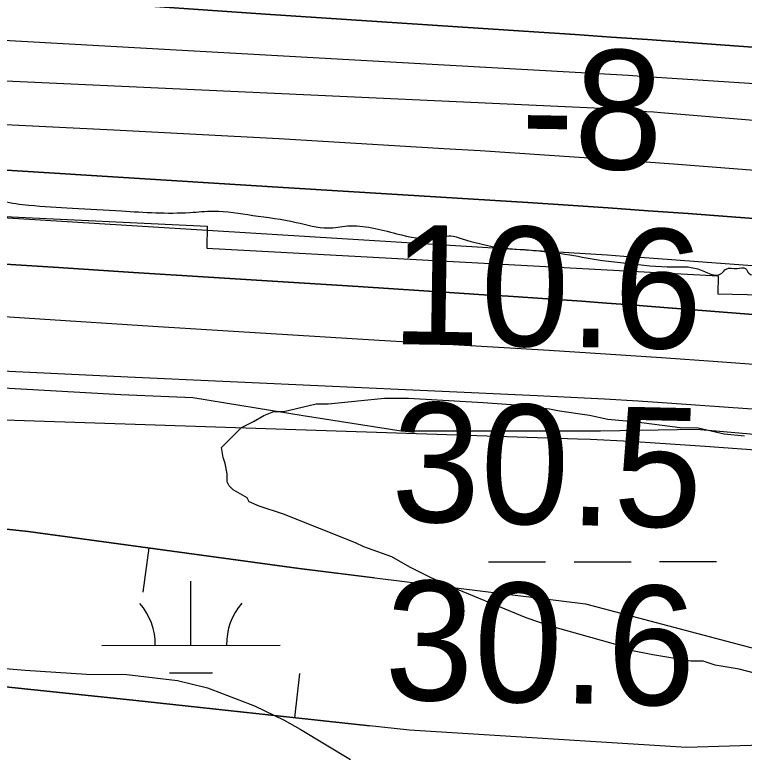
# Model space of a CAD drawing. Extents: x 3329297 to 3367176, y 649250 to 674653.
# Drawn here: x 3333821.6 to 3334231, y 658405.3 to 658819.1 of the extents above; entities that cross this region are included whole.
import ezdxf

# ---------------------------------------------------------------- set-up
doc = ezdxf.new("R2010")
doc.units = 0
for name, color, linetype in [('V-BORW-LINE', 7, 'Continuous'), ('V-RIVR-EDGE', 7, 'Continuous'), ('V-RIVR-RANG', 7, 'Continuous'), ('V-RRAP-RVMT', 7, 'Continuous'), ('V-SITE-VEGE', 7, 'Continuous'), ('V-TOPO-DPTH', 7, 'Continuous'), ('V-TOPO-MAJR', 7, 'Continuous'), ('V-TOPO-MINR', 7, 'Continuous'), ('V-TOPO-WATR', 7, 'Continuous'), ('V-WETL-SWMP', 7, 'Continuous')]:
    doc.layers.add(name, color=color, linetype=linetype)

msp = doc.modelspace()

# ---------------------------------------------------------------- linework, layer by layer
at = {"layer": 'V-BORW-LINE'}
for p, q in [((3333896.9, 658519.95), (3333893.51, 658495.18)), ((3333978.87, 658424.69), (3333981.56, 658449.55))]:
    msp.add_line(p, q, dxfattribs=at)
for points in [[(3333424.22, 658565.45), (3333516.37, 658560.54), (3333648.68, 658548.56), (3333829.18, 658529.22), (3333981.3, 658508.4), (3334141.97, 658488.53), (3334253.66, 658459.15), (3334346.54, 658418.45), (3334307.29, 658411.38), (3334198.56, 658408.07), (3334043.12, 658417.74), (3333887.79, 658434.55), (3333725.21, 658451.68), (3333562.88, 658470.94), (3333454.08, 658476.66), (3333424.35, 658478.5)], [(3334023.12, 658503.23), (3333981.3, 658508.4), (3333829.18, 658529.22), (3333648.68, 658548.56), (3333516.37, 658560.54), (3333424.22, 658565.45)], [(3333424.35, 658478.5), (3333454.08, 658476.66), (3333562.88, 658470.94), (3333725.21, 658451.68), (3333887.79, 658434.55), (3334020.95, 658420.14)]]:
    msp.add_lwpolyline(points, dxfattribs=at)
at = {"layer": 'V-RIVR-EDGE'}
msp.add_spline([(3333424.05, 658724.7), (3333474.73, 658717.46), (3333489.07, 658715.87), (3333512.33, 658713.49), (3333530.18, 658715), (3333538.71, 658715.36), (3333547.24, 658714.57), (3333557.71, 658715.7), (3333586.02, 658716.41), (3333612.01, 658718.28), (3333629.86, 658722.12), (3333637.62, 658724.42), (3333647.31, 658724.01), (3333663.6, 658721.26), (3333682.21, 658720.82), (3333707.8, 658719.6), (3333729.52, 658719.93), (3333747.37, 658722.99), (3333760.94, 658721.79), (3333772.95, 658719.82), (3333786.14, 658719.4), (3333801.65, 658718.98), (3333815.21, 658714.68), (3333829.55, 658712.32), (3333853.98, 658710.7), (3333881.51, 658709.09), (3333919.9, 658708.21), (3333933.09, 658708.96), (3333955.19, 658706.58), (3333979.61, 658702.64), (3333997.44, 658699.49), (3334008.3, 658700.63), (3334035.82, 658696.29), (3334058.31, 658693.91), (3334066.07, 658695.06), (3334072.66, 658693.49), (3334092.04, 658688.79), (3334109.87, 658687.19), (3334133.13, 658684.42), (3334151.35, 658681.27), (3334164.92, 658679.69), (3334190.9, 658677.68), (3334204.86, 658676.49), (3334218.42, 658674.13), (3334220.76, 658676.45), (3334226.96, 658676.82), (3334231.62, 658676.81), (3334233.55, 658674.09), (3334237.81, 658672.91), (3334253.71, 658672.87), (3334313.8, 658663.03), (3334340.55, 658660.25), (3334380.48, 658654.72), (3334411.48, 658646.11), (3334421.17, 658643.76), (3334440.16, 658640.23), (3334471.95, 658635.49), (3334501.03, 658634.26), (3334507.24, 658634.24), (3334509.17, 658631.91), (3334513.05, 658629.96), (3334528.94, 658626.05), (3334571.2, 658623.23), (3334582.83, 658621.65), (3334608.04, 658620.81), (3334615.79, 658620.01), (3334621.6, 658617.28), (3334633.23, 658614.93), (3334639.05, 658615.3), (3334646.41, 658615.28), (3334654.94, 658613.71), (3334657.65, 658610.6), (3334668.89, 658607.86), (3334697.18, 658600.03), (3334721.99, 658596.87), (3334746.41, 658594.1), (3334774.71, 658589.76), (3334788.29, 658590.11), (3334793.72, 658591.26), (3334803.41, 658590.85), (3334809.62, 658589.67), (3334816.59, 658585.78), (3334828.61, 658584.97), (3334856.12, 658577.92), (3334862.33, 658577.52), (3334871.63, 658577.89), (3334882.88, 658579.02), (3334909.27, 658585.16), (3334928.28, 658589.38), (3334948.46, 658593.98), (3334962.04, 658598.22), (3334974.85, 658601.67), (3334984.55, 658603.59), (3334993.47, 658604.73), (3335001.61, 658603.94), (3335003.94, 658605.48), (3335009, 658609.35), (3335017.54, 658613.2), (3335043.92, 658620.12), (3335064.1, 658623.56), (3335076.91, 658629.34), (3335088.16, 658631.64), (3335096.31, 658631.62), (3335112.59, 658628.87), (3335118.8, 658630.4), (3335132.38, 658634.64), (3335146.74, 658637.7), (3335161.86, 658639.6), (3335190.58, 658645.74), (3335222.39, 658650.31), (3335231.31, 658651.84), (3335233.64, 658650.67), (3335237.5, 658647.17), (3335247.21, 658650.64), (3335268.93, 658652.91), (3335284.45, 658654.81), (3335300.36, 658659.43), (3335310.45, 658662.12), (3335317.05, 658665.98), (3335327.52, 658665.95), (3335337.6, 658665.54), (3335348.45, 658660.86), (3335353.87, 658658.91), (3335358.52, 658656.96), (3335366.28, 658656.94), (3335378.3, 658655.75), (3335387.6, 658654.95), (3335410.48, 658652.18), (3335422.11, 658652.15), (3335445.77, 658654.8), (3335459.34, 658653.99), (3335474.47, 658652.79), (3335498.1, 658645.75), (3335522.12, 658635.22), (3335524.06, 658634.83), (3335528.73, 658639.86), (3335535.32, 658639.07), (3335541.51, 658635.18), (3335544.99, 658629.74), (3335552.73, 658625.45), (3335563.59, 658624.26), (3335571.34, 658623.47), (3335598.49, 658623.79), (3335622.54, 658624.12), (3335648.9, 658622.5), (3335687.66, 658613.87), (3335732.61, 658599.03), (3335763.22, 658587.32), (3335768.26, 658588.08), (3335771.74, 658585.36), (3335791.88, 658574.06), (3335801.19, 658573.26), (3335807.78, 658573.63), (3335822.89, 658566.23), (3335836.83, 658560.38), (3335873.65, 658551.75), (3335894.2, 658547.82), (3335916.31, 658549.32), (3335929.5, 658552), (3335949.67, 658554.28), (3335958.59, 658554.26), (3335962.85, 658550.76), (3335976.4, 658544.91), (3335989.19, 658542.16), (3335995.01, 658539.82), (3336014.78, 658538.99), (3336032.61, 658534.68), (3336045.79, 658533.1), (3336066.73, 658532.27), (3336083.03, 658535.33), (3336086.53, 658539.2), (3336089.26, 658545.79), (3336091.2, 658548.11), (3336096.25, 658548.88), (3336104.78, 658549.24), (3336126.11, 658548.8), (3336150.54, 658550.29), (3336176.53, 658551.39), (3336187.39, 658554.47), (3336195.94, 658559.49), (3336201.75, 658559.47), (3336210.28, 658556.35), (3336221.52, 658556.71), (3336235.1, 658556.68), (3336248.28, 658557.03), (3336254.1, 658558.57), (3336264.96, 658558.54), (3336271.16, 658553.48), (3336276.57, 658548.82), (3336283.56, 658550.74), (3336285.51, 658553.84), (3336288.62, 658557.71), (3336294.05, 658559.24), (3336313.06, 658561.14), (3336342.15, 658562.62), (3336356.5, 658564.91), (3336366.2, 658566.05), (3336374.35, 658568.35), (3336386.76, 658568.32), (3336402.66, 658568.67), (3336427.86, 658567.83), (3336436.01, 658568.2), (3336451.14, 658570.1), (3336484.9, 658577.78), (3336508.56, 658580.82), (3336517.88, 658587.39), (3336522.54, 658588.15), (3336524.87, 658591.25), (3336527.2, 658593.18), (3336531.86, 658593.17), (3336535.73, 658591.61), (3336537.28, 658588.89), (3336543.87, 658588.88), (3336562.87, 658589.6), (3336584.21, 658591.49), (3336614.46, 658594.13), (3336646.27, 658597.15), (3336666.43, 658596.72), (3336695.13, 658594.32), (3336705.21, 658594.29), (3336734.29, 658593.45), (3336750.58, 658593.02), (3336760.27, 658593.77), (3336768.41, 658592.2), (3336776.93, 658585.97), (3336785.46, 658584.01), (3336796.7, 658582.43), (3336838.19, 658582.33), (3336859.52, 658579.18), (3336880.83, 658572.53), (3336893.24, 658572.5), (3336911.08, 658573.62), (3336926.59, 658573.58), (3336945.21, 658575.47), (3336951.81, 658578.56), (3336960.34, 658578.54), (3336969.64, 658575.8), (3336985.16, 658578.09), (3336999.12, 658578.05), (3337015.8, 658580.34), (3337041.02, 658583.77), (3337061.58, 658586.43), (3337080.98, 658591.43), (3337113.57, 658597.94), (3337142.28, 658602.91), (3337169.45, 658609.43), (3337200.49, 658615.56), (3337235.01, 658620.13), (3337281.96, 658628.93), (3337309.9, 658636.23), (3337337.07, 658645.86), (3337357.25, 658651.63), (3337365.81, 658662.85), (3337368.54, 658669.05), (3337372.81, 658672.53), (3337380.58, 658677.16), (3337399.6, 658684.49), (3337429.1, 658696.82), (3337439.2, 658702.23), (3337449.3, 658709.18), (3337462.89, 658715.35), (3337480.74, 658722.29), (3337488.89, 658723.82), (3337511.41, 658733.85), (3337537.8, 658741.93), (3337559.14, 658747.69), (3337587.46, 658752.27), (3337604.53, 658754.95), (3337622.76, 658756.84), (3337625.48, 658758.39), (3337630.53, 658759.15), (3337640.61, 658759.12), (3337650.68, 658756), (3337655.34, 658755.98), (3337674.74, 658761.37), (3337711.6, 658769.03), (3337723.24, 658772.88), (3337734.87, 658769.75), (3337742.62, 658765.85), (3337750.37, 658765.06), (3337764.33, 658765.41), (3337778.69, 658768.87), (3337789.55, 658769.23), (3337800.81, 658775.02), (3337814.78, 658776.92), (3337832.62, 658779.59), (3337848.13, 658779.94), (3337861.32, 658778.74), (3337867.13, 658775.24), (3337871.01, 658777.17), (3337873.73, 658779.1), (3337884.2, 658779.46), (3337903.6, 658784.46), (3337929.32, 658794.23)], degree=3, dxfattribs=at)
at = {"layer": 'V-RRAP-RVMT'}
for p, q in [((3333648.57, 658713.93), (3333929.5, 658700.51)), ((3333929.5, 658700.51), (3333929.48, 658688.17)), ((3333929.48, 658688.17), (3334216.36, 658672.61)), ((3334216.36, 658672.61), (3334216.14, 658662.62)), ((3334216.14, 658662.62), (3334361.8, 658659.16))]:
    msp.add_line(p, q, dxfattribs=at)
at = {"layer": 'V-SITE-VEGE'}
for p, q in [((3333770.33, 658456.01), (3333827.41, 658451.47)), ((3333827.41, 658451.47), (3333861.85, 658449.14)), ((3333861.85, 658449.14), (3333884.5, 658448.89)), ((3333884.5, 658448.89), (3333913.03, 658445.64)), ((3333913.03, 658445.64), (3333929.73, 658441.52)), ((3333929.73, 658441.52), (3333956.22, 658431.39)), ((3333956.22, 658431.39), (3333972.88, 658423.33)), ((3333972.88, 658423.33), (3333981.69, 658418.32)), ((3333981.69, 658418.32), (3334010.07, 658401.27))]:
    msp.add_line(p, q, dxfattribs=at)
msp.add_lwpolyline([(3334241.67, 658448.45), (3334228.14, 658451.9), (3334214.61, 658454.22), (3334207.85, 658456.51), (3334201.07, 658456.54), (3334179.65, 658460.03), (3334167.24, 658462.35), (3334162.74, 658464.63), (3334122.16, 658476.11), (3334108.64, 658480.69), (3334064.71, 658498.96), (3334054.57, 658503.52), (3334043.31, 658509.22), (3334033.18, 658514.91), (3334017.41, 658520.63), (3334012.9, 658522.91), (3333972.35, 658538.9), (3333958.83, 658543.48), (3333953.19, 658545.77), (3333952.08, 658548.03), (3333944.2, 658552.58), (3333941.95, 658554.85), (3333940.83, 658557.11), (3333940.85, 658561.63), (3333939.75, 658567.28), (3333938.64, 658570.67), (3333937.54, 658576.32), (3333948.88, 658587.55), (3333955.67, 658590.9), (3333961.33, 658594.26), (3333966.98, 658596.49), (3333972.62, 658596.46), (3333990.7, 658600.89), (3333997.48, 658600.86), (3334029.09, 658604.09), (3334042.64, 658604.03), (3334084.39, 658601.57), (3334100.18, 658600.37), (3334121.61, 658598.01), (3334127.25, 658596.85), (3334144.17, 658594.51), (3334154.32, 658592.21), (3334168.98, 658591.01), (3334194.93, 658587.5), (3334205.08, 658587.45), (3334219.74, 658583.99), (3334231.02, 658582.81)], dxfattribs=at)
at = {"layer": 'V-TOPO-DPTH'}
for points in [[(3334972.27, 658747.56), (3334595.12, 658774.96), (3334521.99, 658780.26), (3334448.86, 658785.56), (3334375.74, 658790.86), (3334302.61, 658796.14), (3334197.05, 658803.76), (3334176.7, 658805.21), (3334156.35, 658806.64), (3334135.99, 658808.02), (3334115.63, 658809.39), (3333962.32, 658819.5), (3333865.33, 658826.28), (3333768.38, 658833.56), (3333671.49, 658841.58), (3333574.64, 658850.09), (3333423.79, 658863.95), (3333423.88, 658800.92)], [(3333423.79, 658863.95), (3333574.64, 658850.09), (3333671.49, 658841.58), (3333768.38, 658833.56), (3333865.33, 658826.28), (3333962.32, 658819.5), (3334115.63, 658809.39), (3334135.99, 658808.02), (3334156.35, 658806.64), (3334176.7, 658805.21), (3334197.05, 658803.76), (3334302.61, 658796.14), (3334375.74, 658790.86), (3334448.86, 658785.56), (3334521.99, 658780.26), (3334595.12, 658774.96), (3334972.27, 658747.56)], [(3333423.88, 658800.92), (3333437.21, 658799.89), (3333469.59, 658797.97), (3334155.01, 658766.52), (3334155.3, 658766.51), (3334157.92, 658766.35), (3334162.57, 658766.03), (3334168.21, 658765.58), (3334172.19, 658765.26), (3334176.17, 658764.94), (3334180.15, 658764.61), (3334184.13, 658764.29), (3334724.68, 658719.64), (3334776.69, 658715.6), (3334828.73, 658711.88), (3334880.79, 658708.66), (3334932.88, 658705.77)], [(3333423.95, 658756.89), (3333423.88, 658800.92), (3333437.21, 658799.89), (3333469.59, 658797.97), (3334155.01, 658766.52), (3334155.3, 658766.51), (3334157.92, 658766.35), (3334162.57, 658766.03), (3334168.21, 658765.58), (3334172.19, 658765.26), (3334176.17, 658764.94), (3334180.15, 658764.61), (3334184.13, 658764.29), (3334724.68, 658719.64), (3334776.69, 658715.6), (3334828.73, 658711.88), (3334880.79, 658708.66), (3334932.88, 658705.77)], [(3334969.53, 658651.94), (3334626.16, 658675.99), (3334547.54, 658681.56), (3334468.93, 658687.24), (3334390.33, 658693.06), (3334311.74, 658698.98), (3334199.48, 658707.53), (3334177.02, 658709.19), (3334154.56, 658710.79), (3334132.09, 658712.3), (3334109.61, 658713.74), (3333969.31, 658722.42), (3333876.68, 658728.19), (3333784.05, 658733.98), (3333691.43, 658739.84), (3333598.81, 658745.72), (3333423.95, 658756.89)], [(3334910.23, 658597.6), (3334846.31, 658602.76), (3334782.38, 658607.89), (3334718.45, 658612.98), (3334654.51, 658618.04), (3334181.07, 658655.31), (3334167.32, 658656.37), (3334153.57, 658657.39), (3334139.81, 658658.37), (3334126.05, 658659.32), (3334112.28, 658660.24), (3334098.52, 658661.15), (3334084.76, 658662.05), (3334070.99, 658662.94), (3334014.39, 658666.57), (3333972.32, 658669.27), (3333930.25, 658671.94), (3333888.18, 658674.6), (3333846.1, 658677.25), (3333507.73, 658698.44), (3333468.58, 658701.09), (3333429.44, 658704.01), (3333424.02, 658704.47), (3333423.95, 658756.89)], [(3333423.95, 658756.89), (3333598.81, 658745.72), (3333691.43, 658739.84), (3333784.05, 658733.98), (3333876.68, 658728.19), (3333969.31, 658722.42), (3334109.61, 658713.74), (3334132.09, 658712.3), (3334154.56, 658710.79), (3334177.02, 658709.19), (3334199.48, 658707.53), (3334311.74, 658698.98), (3334390.33, 658693.06), (3334468.93, 658687.24), (3334547.54, 658681.56), (3334626.16, 658675.99), (3334969.53, 658651.94)]]:
    msp.add_lwpolyline(points, dxfattribs=at)
at = {"layer": 'V-TOPO-MAJR'}
msp.add_lwpolyline([(3333424.17, 658605.55), (3333438.15, 658604.88), (3333480.21, 658603.14), (3333522.29, 658601.6), (3334137.3, 658581.27), (3334144.72, 658580.99), (3334152.13, 658580.67), (3334159.54, 658580.28), (3334166.95, 658579.84), (3334208.98, 658577.16), (3334237.36, 658575)], dxfattribs=at)
at = {"layer": 'V-TOPO-MINR'}
for points in [[(3333423.79, 658863.95), (3333574.64, 658850.09), (3333671.49, 658841.58), (3333768.38, 658833.56), (3333865.33, 658826.28), (3333962.32, 658819.5), (3334115.63, 658809.39), (3334135.99, 658808.02), (3334156.35, 658806.64), (3334176.7, 658805.21), (3334197.05, 658803.76), (3334302.61, 658796.14), (3334375.74, 658790.86), (3334448.86, 658785.56), (3334521.99, 658780.26), (3334595.12, 658774.96), (3334972.27, 658747.56)], [(3333423.83, 658835.82), (3333435.06, 658834.59), (3333514.08, 658826.53), (3333593.17, 658819.33), (3333672.37, 658813.41), (3333751.64, 658808.36), (3334136.03, 658786.97), (3334146, 658786.4), (3334155.96, 658785.81), (3334165.92, 658785.19), (3334175.88, 658784.55), (3334231.05, 658780.93), (3334268.59, 658778.41), (3334306.12, 658775.82), (3334343.65, 658773.11), (3334381.17, 658770.33), (3334836.99, 658735.9), (3334865.16, 658733.76), (3334893.33, 658731.62), (3334921.5, 658729.45)], [(3333423.88, 658800.92), (3333437.21, 658799.89), (3333469.59, 658797.97), (3334155.01, 658766.52), (3334155.3, 658766.51), (3334157.92, 658766.35), (3334162.57, 658766.03), (3334168.21, 658765.58), (3334172.19, 658765.26), (3334176.17, 658764.94), (3334180.15, 658764.61), (3334184.13, 658764.29), (3334724.68, 658719.64), (3334776.69, 658715.6), (3334828.73, 658711.88), (3334880.79, 658708.66), (3334932.88, 658705.77)], [(3333423.92, 658776.9), (3333877.15, 658754.48), (3333923.49, 658752.1), (3333969.82, 658749.61), (3334016.14, 658746.94), (3334062.46, 658744.16), (3334082.71, 658742.9), (3334118.89, 658740.56), (3334155.06, 658738.1), (3334191.21, 658735.44), (3334227.35, 658732.66), (3334456.05, 658714.48), (3334552.86, 658707.06), (3334649.69, 658700.03), (3334746.57, 658693.57), (3334843.46, 658687.48), (3334988.28, 658678.81)], [(3333423.98, 658732.72), (3333438.88, 658731.53), (3333521.38, 658725.18), (3333603.9, 658719.12), (3333686.46, 658713.51), (3333769.03, 658708.19), (3334135.57, 658685.6), (3334144.82, 658685.01), (3334154.07, 658684.4), (3334163.32, 658683.76), (3334172.57, 658683.1), (3334220.18, 658679.62), (3334253.23, 658677.18), (3334286.28, 658674.71), (3334319.33, 658672.2), (3334352.38, 658669.66), (3334663.32, 658645.57), (3334715.28, 658641.52), (3334767.24, 658637.44), (3334819.19, 658633.32), (3334871.15, 658629.16), (3334943.69, 658623.33)], [(3333424.02, 658704.47), (3333429.44, 658704.01), (3333468.58, 658701.09), (3333507.73, 658698.44), (3333846.1, 658677.25), (3333888.18, 658674.6), (3333930.25, 658671.94), (3333972.32, 658669.27), (3334014.39, 658666.57), (3334070.99, 658662.94), (3334084.76, 658662.05), (3334098.52, 658661.15), (3334112.28, 658660.24), (3334126.05, 658659.32), (3334139.81, 658658.37), (3334153.57, 658657.39), (3334167.32, 658656.37), (3334181.07, 658655.31), (3334654.51, 658618.04), (3334718.45, 658612.98), (3334782.38, 658607.89), (3334846.31, 658602.76), (3334910.23, 658597.6)], [(3333424.06, 658676.58), (3333772.2, 658652.72), (3333835.65, 658648.47), (3333899.11, 658644.35), (3333962.59, 658640.42), (3334026.07, 658636.62), (3334089.86, 658632.9), (3334121.45, 658630.98), (3334153.03, 658628.96), (3334184.6, 658626.79), (3334216.16, 658624.52), (3334382.01, 658612.18), (3334491.51, 658603.69), (3334600.96, 658594.74), (3334710.36, 658585.11), (3334819.71, 658575.03), (3334967.87, 658560.9)], [(3333424.11, 658641.5), (3333475.69, 658638.22), (3333578, 658631.99), (3333680.33, 658626.14), (3333782.69, 658620.85), (3333885.07, 658615.93), (3334114.72, 658605.53), (3334133.64, 658604.61), (3334152.56, 658603.59), (3334171.46, 658602.43), (3334190.36, 658601.18), (3334291.06, 658594.13), (3334360.26, 658588.82), (3334429.41, 658582.89), (3334498.46, 658576.02), (3334567.46, 658568.52), (3334842.3, 658536.77), (3334861.86, 658534.38), (3334881.4, 658531.81), (3334900.9, 658528.99)]]:
    msp.add_lwpolyline(points, dxfattribs=at)
at = {"layer": 'V-TOPO-WATR'}
msp.add_lwpolyline([(3333423.95, 658756.89), (3333598.81, 658745.72), (3333691.43, 658739.84), (3333784.05, 658733.98), (3333876.68, 658728.19), (3333969.31, 658722.42), (3334109.61, 658713.74), (3334132.09, 658712.3), (3334154.56, 658710.79), (3334177.02, 658709.19), (3334199.48, 658707.53), (3334311.74, 658698.98), (3334390.33, 658693.06), (3334468.93, 658687.24), (3334547.54, 658681.56), (3334626.16, 658675.99), (3334969.53, 658651.94)], dxfattribs=at)
at = {"layer": 'V-WETL-SWMP'}
for p, q in [((3333733.07, 658614.42), (3333881.13, 658606.12)), ((3333881.13, 658606.12), (3333921.52, 658604.34)), ((3333921.52, 658604.34), (3333983.37, 658594.26)), ((3333983.37, 658594.26), (3334038.5, 658585.59)), ((3334150.29, 658585.76), (3334204.17, 658586.53)), ((3334204.17, 658586.53), (3334298.37, 658578.8)), ((3334038.5, 658585.59), (3334150.29, 658585.76)), ((3334087.46, 658512.12), (3334119.46, 658512.18)), ((3334135.46, 658512.21), (3334167.46, 658512.27)), ((3334183.46, 658512.31), (3334215.46, 658512.37)), ((3333920.48, 658465.38), (3333920.41, 658501.38)), ((3333870.48, 658465.28), (3333970.48, 658465.47)), ((3333908.51, 658449.92), (3333932.51, 658449.97))]:
    msp.add_line(p, q, dxfattribs=at)
for centre, start, end in [((3333865.24, 658465.75), 359.3365, 40.8801), ((3333975.72, 658465.96), 139.3365, 180.8801)]:
    msp.add_arc(centre, 35.25, start, end, dxfattribs=at)

# ---------------------------------------------------------------- texts
at = {"layer": 'V-RIVR-RANG'}
for s, rotation, p in [('-8', 359.0721, (3334105.2, 658733.21)), ('10.6', 359.0721, (3334032.65, 658634.38)), ('30.5', 358.7883, (3334032.48, 658534.96)), ('30.6', 358.7883, (3334028.76, 658435.01))]:
    msp.add_text(s, height=67, rotation=rotation, dxfattribs=at).set_placement(p)

doc.saveas('drawing.dxf')
